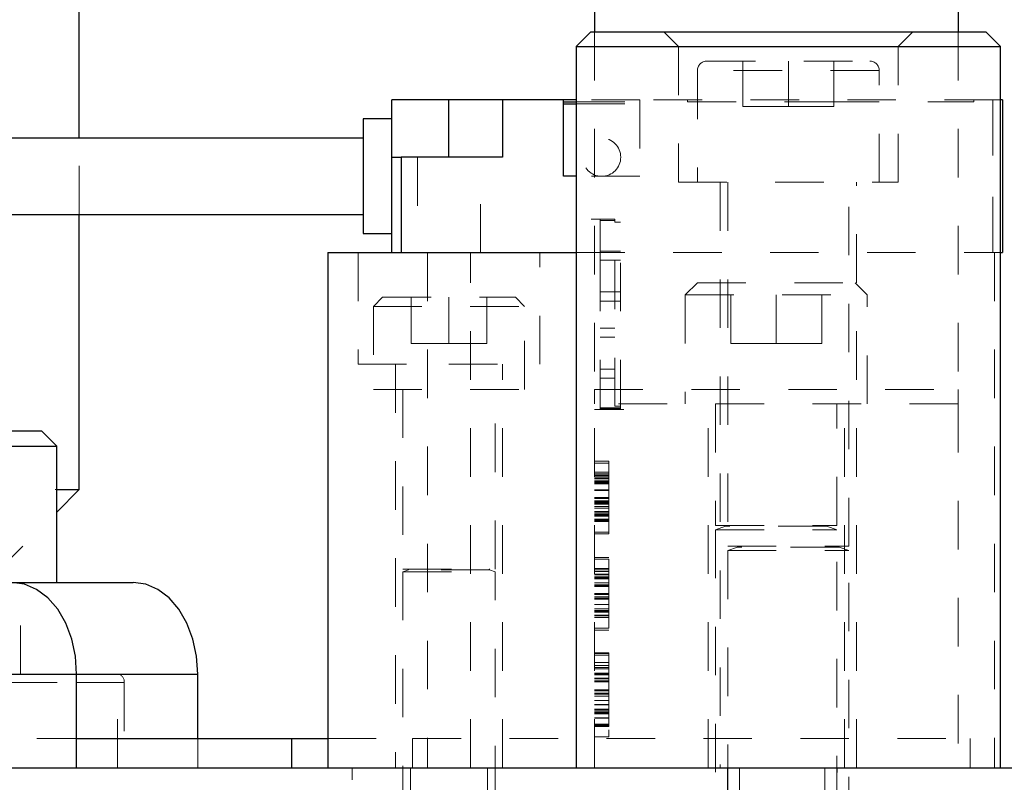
# Model space of a CAD drawing. Header units: inches. Extents: x 220 to 877, y 4 to 174.
# Tile 419 of 656: x 456.89 to 458.92, y 135.93 to 137.5. Entities that reach past the tile are written whole.
import ezdxf

# ---------------------------------------------------------------- set-up
doc = ezdxf.new("R2010")
doc.units = ezdxf.units.IN
doc.header["$LTSCALE"] = 0.5
doc.header["$MEASUREMENT"] = 0
doc.linetypes.add('HIDDEN', pattern=[0.225, 0.15, -0.075])
for name, color, linetype in [('DIE-M-S', 8, 'Continuous'), ('DIE-M-S3', 8, 'Continuous'), ('DSS-M-S', 53, 'Continuous'), ('SVD-M-S', 8, 'Continuous')]:
    doc.layers.add(name, color=color, linetype=linetype)

msp = doc.modelspace()

# ---------------------------------------------------------------- linework, layer by layer
at = {"layer": 'DIE-M-S', "linetype": 'Continuous', "lineweight": 25}
for p, q in [((457.65251, 137.21957), (457.65251, 137.33768)), ((457.77062, 137.33768), (457.65251, 137.33768)), ((457.77062, 137.21957), (457.77062, 137.33768)), ((457.88085, 137.33768), (457.77062, 137.33768)), ((457.88085, 137.33768), (457.88085, 137.21957)), ((458.00684, 137.33768), (457.88085, 137.33768)), ((458.00684, 137.1802), (458.00684, 137.33768)), ((458.03312, 137.33768), (458.00684, 137.33768)), ((458.91235, 137.33768), (458.90812, 137.33768)), ((458.91235, 137.33768), (458.91235, 137.02272)), ((458.00684, 137.33375), (458.03312, 137.33375)), ((458.00684, 137.32981), (458.03312, 137.32981)), ((457.65251, 137.29831), (457.59345, 137.29831)), ((457.59345, 137.29831), (457.59345, 137.06209)), ((457.59345, 137.25894), (456.82454, 137.25894)), ((457.65251, 137.02272), (457.65251, 137.21957)), ((457.65251, 137.21957), (457.67219, 137.21957)), ((457.67219, 137.21957), (457.67219, 137.02272)), ((457.88085, 137.21957), (457.67219, 137.21957)), ((458.03312, 137.1802), (458.00684, 137.1802)), ((456.82454, 137.10146), (457.59345, 137.10146)), ((457.59345, 137.06209), (457.65251, 137.06209)), ((457.52062, 137.02272), (457.52062, 135.96072)), ((457.52062, 137.02272), (458.03312, 137.02272)), ((458.90812, 137.02272), (458.91235, 137.02272))]:
    msp.add_line(p, q, dxfattribs=at)
at = {"layer": 'DIE-M-S', "linetype": 'HIDDEN', "lineweight": 18}
for p, q in [((457.77062, 137.33768), (457.77062, 137.21957)), ((458.16432, 137.33768), (458.03312, 137.33768)), ((458.16432, 137.33768), (458.16432, 137.1802)), ((458.89266, 137.33768), (458.16432, 137.33768)), ((458.26274, 137.33768), (458.26274, 137.33375)), ((458.85329, 137.33375), (458.85329, 137.33768)), ((458.89266, 137.02272), (458.89266, 137.33768)), ((458.90812, 137.33768), (458.89266, 137.33768)), ((458.89266, 137.33768), (458.89266, 137.02272)), ((458.03312, 137.33375), (458.16432, 137.33375)), ((458.03312, 137.32981), (458.16432, 137.32981)), ((458.26274, 137.33375), (458.55802, 137.33375)), ((458.55802, 137.33375), (458.85329, 137.33375)), ((457.67219, 137.02272), (457.67219, 137.21957)), ((457.70566, 137.21957), (457.70566, 137.02272)), ((457.83558, 137.02272), (457.83558, 137.21957)), ((458.16432, 137.1802), (458.03312, 137.1802)), ((457.58312, 137.02272), (457.58312, 136.79272)), ((457.72612, 137.02272), (457.72612, 135.96072)), ((457.81512, 135.96072), (457.81512, 137.02272)), ((457.95812, 136.79272), (457.95812, 137.02272)), ((458.03312, 137.02272), (458.89562, 137.02272)), ((458.89562, 137.02272), (458.90812, 137.02272)), ((458.89562, 137.02272), (458.89562, 135.96072)), ((457.58312, 136.79272), (457.77062, 136.79272)), ((457.66012, 136.79272), (457.66012, 135.96072)), ((457.77062, 136.79272), (457.95812, 136.79272)), ((457.88112, 135.96072), (457.88112, 136.79272))]:
    msp.add_line(p, q, dxfattribs=at)
msp.add_circle((458.08558, 137.21957), 0.03937, dxfattribs=at)
at = {"layer": 'DIE-M-S3', "linetype": 'Continuous', "lineweight": 25}
for p, q in [((458.06312, 137.47772), (458.03312, 137.44772)), ((458.06312, 137.47772), (458.87812, 137.47772)), ((458.90812, 137.44772), (458.87812, 137.47772)), ((458.03312, 137.44772), (458.03312, 135.96072)), ((458.03312, 137.44772), (458.90812, 137.44772)), ((458.90812, 135.96072), (458.90812, 137.44772))]:
    msp.add_line(p, q, dxfattribs=at)
at = {"layer": 'DIE-M-S3', "linetype": 'HIDDEN', "lineweight": 18}
for p, q in [((458.21375, 137.47772), (458.24375, 137.44772)), ((458.69749, 137.44772), (458.72749, 137.47772)), ((458.24375, 137.44772), (458.24375, 137.16772)), ((458.69749, 137.16772), (458.69749, 137.44772)), ((458.3028, 137.41772), (458.63843, 137.41772)), ((458.37687, 137.32397), (458.37687, 137.41772)), ((458.47062, 137.32397), (458.47062, 137.41772)), ((458.56437, 137.32397), (458.56437, 137.41772)), ((458.28312, 137.39804), (458.28312, 137.16772)), ((458.65768, 137.39804), (458.28355, 137.39804)), ((458.65812, 137.16772), (458.65812, 137.39804)), ((458.37687, 137.32397), (458.47062, 137.32397)), ((458.47062, 137.32397), (458.56437, 137.32397)), ((458.24375, 137.16772), (458.69749, 137.16772)), ((458.33012, 137.16772), (458.33012, 135.96072)), ((458.34562, 137.16772), (458.34562, 136.41733)), ((458.59562, 136.41733), (458.59562, 137.16772)), ((458.61112, 135.96072), (458.61112, 137.16772)), ((458.34562, 136.41733), (458.59562, 136.41733)), ((458.36592, 136.4158), (458.34562, 136.40841)), ((458.34562, 136.40841), (458.59562, 136.40841)), ((458.34562, 136.40841), (458.34562, 135.44222)), ((458.57487, 136.4158), (458.36637, 136.4158)), ((458.59562, 136.40841), (458.57531, 136.4158)), ((458.59562, 135.44222), (458.59562, 136.40841))]:
    msp.add_line(p, q, dxfattribs=at)
for centre, radius, start, end in [((458.3028, 137.39804), 0.01969, 90, 180), ((458.63843, 137.39804), 0.01969, 0, 90), ((458.36565, 136.41654), 0.000787, 290, 90), ((458.57558, 136.41654), 0.000787, 90, 250)]:
    msp.add_arc(centre, radius, start, end, dxfattribs=at)
at = {"layer": 'DSS-M-S', "linetype": 'Continuous', "lineweight": 25}
for p, q in [((457.00812, 137.25894), (457.00812, 138.44072)), ((457.00812, 136.53422), (457.00812, 137.10146)), ((456.96162, 136.48773), (457.00812, 136.53422)), ((456.96162, 136.53422), (457.00812, 136.53422)), ((457.00263, 136.02072), (457.44562, 136.02072)), ((457.44562, 136.02072), (457.44562, 135.96072)), ((457.44562, 136.02072), (457.52062, 136.02072)), ((453.19562, 135.96072), (459.44562, 135.96072))]:
    msp.add_line(p, q, dxfattribs=at)
at = {"layer": 'DSS-M-S', "linetype": 'HIDDEN', "lineweight": 18}
for p, q in [((457.00812, 137.10146), (457.00812, 137.25894)), ((456.75812, 136.53422), (456.96162, 136.53422)), ((456.82062, 136.34672), (456.96162, 136.48773)), ((457.08712, 135.96072), (457.08712, 136.15372)), ((456.32062, 136.02072), (457.00263, 136.02072)), ((457.52062, 136.02072), (457.69562, 136.02072)), ((457.69562, 136.02072), (457.69562, 135.96072)), ((457.69562, 136.02072), (458.84562, 136.02072)), ((457.69562, 136.02072), (457.69562, 135.96072)), ((458.84562, 136.02072), (458.84562, 135.96072)), ((457.32062, 135.40072), (457.32062, 135.96072)), ((457.46912, 135.40072), (457.46912, 135.96072)), ((457.57062, 135.33572), (457.57062, 135.96072)), ((457.57062, 135.33572), (457.57062, 135.96072)), ((457.69112, 135.96072), (457.69112, 133.46072)), ((457.85012, 133.46072), (457.85012, 135.96072)), ((458.34512, 135.96072), (458.34512, 133.46072)), ((458.37012, 135.96072), (458.37012, 135.15072)), ((458.54612, 133.46072), (458.54612, 135.96072)), ((458.57112, 135.15072), (458.57112, 135.96072))]:
    msp.add_line(p, q, dxfattribs=at)
at = {"layer": 'SVD-M-S', "linetype": 'Continuous', "lineweight": 25}
for p, q in [((458.07062, 138.26072), (458.07062, 137.47772)), ((458.82062, 138.26072), (458.82062, 137.47772)), ((456.75812, 136.65522), (456.93037, 136.65522)), ((456.96162, 136.62397), (456.93037, 136.65522)), ((456.75812, 136.62397), (456.96162, 136.62397)), ((456.96162, 136.34272), (456.96162, 136.62397)), ((456.86899, 136.34272), (457.11899, 136.34272)), ((456.89506, 136.33909), (456.86899, 136.34272)), ((456.92013, 136.32834), (456.89506, 136.33909)), ((457.14506, 136.33909), (457.11899, 136.34272)), ((457.17013, 136.32834), (457.14506, 136.33909)), ((456.94323, 136.31087), (456.92013, 136.32834)), ((457.19323, 136.31087), (457.17013, 136.32834)), ((456.96349, 136.28737), (456.94323, 136.31087)), ((457.21349, 136.28737), (457.19323, 136.31087)), ((456.98011, 136.25873), (456.96349, 136.28737)), ((457.23011, 136.25873), (457.21349, 136.28737)), ((456.99246, 136.22605), (456.98011, 136.25873)), ((457.24246, 136.22605), (457.23011, 136.25873)), ((457.00006, 136.1906), (456.99246, 136.22605)), ((457.25006, 136.1906), (457.24246, 136.22605)), ((457.00263, 136.15372), (457.00006, 136.1906)), ((457.25263, 136.15372), (457.25006, 136.1906)), ((456.56422, 136.15372), (457.00263, 136.15372)), ((457.00263, 135.96072), (457.00263, 136.15372)), ((457.00263, 136.15372), (457.25263, 136.15372)), ((457.25263, 136.02072), (457.25263, 136.15372))]:
    msp.add_line(p, q, dxfattribs=at)
at = {"layer": 'SVD-M-S', "linetype": 'HIDDEN', "lineweight": 18}
for p, q in [((458.07062, 137.47772), (458.07062, 136.74072)), ((458.82062, 137.47772), (458.82062, 136.74072)), ((458.11262, 137.09204), (458.06387, 137.09204)), ((458.08262, 137.08928), (458.08262, 137.09183)), ((458.08262, 137.09183), (458.11262, 137.09183)), ((458.08262, 137.09182), (458.11262, 137.09182)), ((458.11262, 137.09183), (458.11262, 137.09204)), ((458.11262, 137.09183), (458.11262, 137.08928)), ((458.08262, 137.08928), (458.11262, 137.08928)), ((458.08262, 137.02607), (458.08262, 137.08928)), ((458.08262, 137.08901), (458.11262, 137.08901)), ((458.11262, 137.08571), (458.11262, 137.08928)), ((458.12462, 137.08571), (458.11262, 137.08571)), ((458.11262, 136.70613), (458.11262, 137.08571)), ((458.12462, 136.70203), (458.12462, 137.08571)), ((458.08262, 137.00729), (458.08262, 137.02607)), ((458.08262, 137.02607), (458.12462, 137.02607)), ((458.08262, 136.94178), (458.08262, 137.00729)), ((458.08262, 137.00729), (458.12462, 137.00729)), ((458.28312, 136.96072), (458.25812, 136.93572)), ((458.28312, 136.96072), (458.60812, 136.96072)), ((458.35187, 136.83572), (458.35187, 136.96072)), ((458.44562, 136.83572), (458.44562, 136.96072)), ((458.53937, 136.83572), (458.53937, 136.96072)), ((458.63312, 136.93572), (458.60812, 136.96072)), ((457.63362, 136.93072), (457.61462, 136.91172)), ((457.63362, 136.93072), (457.90762, 136.93072)), ((457.69249, 136.83572), (457.69249, 136.93072)), ((457.77062, 136.83572), (457.77062, 136.93072)), ((457.84874, 136.83572), (457.84874, 136.93072)), ((457.92662, 136.91172), (457.90762, 136.93072)), ((458.08262, 136.923), (458.08262, 136.94178)), ((458.08262, 136.94178), (458.12462, 136.94178)), ((458.25812, 136.93572), (458.63312, 136.93572)), ((458.25812, 136.93572), (458.25812, 136.71072)), ((458.63312, 136.71072), (458.63312, 136.93572)), ((457.61462, 136.91172), (457.92662, 136.91172)), ((457.61462, 136.91172), (457.61462, 136.74072)), ((457.92662, 136.74072), (457.92662, 136.91172)), ((458.08262, 136.923), (458.12462, 136.923)), ((458.08262, 136.70203), (458.08262, 136.923)), ((458.08262, 136.86719), (458.11262, 136.86719)), ((458.08262, 136.84841), (458.11262, 136.84841)), ((457.69249, 136.83572), (457.77062, 136.83572)), ((457.77062, 136.83572), (457.84874, 136.83572)), ((458.35187, 136.83572), (458.44562, 136.83572)), ((458.44562, 136.83572), (458.53937, 136.83572)), ((458.08262, 136.7828), (458.11262, 136.7828)), ((458.08262, 136.76402), (458.11262, 136.76402)), ((457.61462, 136.74072), (457.92662, 136.74072)), ((457.67562, 136.74072), (457.67562, 136.37033)), ((457.86562, 136.37033), (457.86562, 136.74072)), ((458.07062, 136.74072), (458.82062, 136.74072)), ((458.07062, 136.71072), (458.07062, 136.74072)), ((458.82062, 136.74072), (458.82062, 136.71072)), ((458.07062, 135.96072), (458.07062, 136.71072)), ((458.82062, 136.71072), (458.07062, 136.71072)), ((458.12462, 136.70613), (458.11262, 136.70613)), ((458.30512, 135.96072), (458.30512, 136.71072)), ((458.32062, 136.71072), (458.32062, 136.46033)), ((458.57062, 136.46033), (458.57062, 136.71072)), ((458.58612, 135.96072), (458.58612, 136.71072)), ((458.82062, 136.71072), (458.82062, 135.96072)), ((458.07062, 136.69941), (458.13137, 136.69941)), ((458.08262, 136.70253), (458.12462, 136.70253)), ((458.08262, 136.69953), (458.08262, 136.70203)), ((458.08262, 136.70203), (458.12462, 136.70203)), ((458.08262, 136.69973), (458.12462, 136.69973)), ((458.08262, 136.69953), (458.12462, 136.69953)), ((458.12462, 136.70203), (458.12462, 136.69953)), ((458.12462, 136.69941), (458.12462, 136.69953)), ((458.10062, 136.59254), (458.07062, 136.59254)), ((458.10062, 136.58888), (458.07062, 136.58888)), ((458.10062, 136.56984), (458.07062, 136.56984)), ((458.10062, 136.56695), (458.07062, 136.56695)), ((458.10062, 136.56415), (458.07062, 136.56415)), ((458.10062, 136.5633), (458.07062, 136.5633)), ((458.10062, 136.56984), (458.10062, 136.55233)), ((458.10062, 136.56047), (458.07062, 136.56047)), ((458.10062, 136.55761), (458.07062, 136.55761)), ((458.10062, 136.55638), (458.07062, 136.55638)), ((458.10062, 136.55233), (458.07062, 136.55233)), ((458.10062, 136.55187), (458.07062, 136.55187)), ((458.10062, 136.55079), (458.07062, 136.55079)), ((458.10062, 136.54873), (458.07062, 136.54873)), ((458.10062, 136.54842), (458.07062, 136.54842)), ((458.10062, 136.54839), (458.07062, 136.54839)), ((458.10062, 136.54622), (458.07062, 136.54622)), ((458.10062, 136.55175), (458.10062, 136.55079)), ((458.10062, 136.53405), (458.07062, 136.53405)), ((458.10062, 136.5324), (458.07062, 136.5324)), ((458.10062, 136.51789), (458.07062, 136.51789)), ((458.10062, 136.51783), (458.07062, 136.51783)), ((458.10062, 136.51766), (458.07062, 136.51766)), ((458.10062, 136.51752), (458.07062, 136.51752)), ((458.10062, 136.51732), (458.07062, 136.51732)), ((458.10062, 136.51717), (458.07062, 136.51717)), ((458.10062, 136.51606), (458.07062, 136.51606)), ((458.10062, 136.51595), (458.07062, 136.51595)), ((458.10062, 136.5156), (458.07062, 136.5156)), ((458.10062, 136.51138), (458.07062, 136.51138)), ((458.10062, 136.51064), (458.07062, 136.51064)), ((458.10062, 136.50846), (458.07062, 136.50846)), ((458.10062, 136.50792), (458.07062, 136.50792)), ((458.10062, 136.50635), (458.07062, 136.50635)), ((458.10062, 136.50384), (458.07062, 136.50384)), ((458.10062, 136.50384), (458.07062, 136.50384)), ((458.10062, 136.49953), (458.07062, 136.49953)), ((458.10062, 136.49613), (458.07062, 136.49613)), ((458.10062, 136.48899), (458.07062, 136.48899)), ((458.10062, 136.48653), (458.07062, 136.48653)), ((458.10062, 136.48325), (458.07062, 136.48325)), ((458.10062, 136.48176), (458.07062, 136.48176)), ((458.10062, 136.47922), (458.07062, 136.47922)), ((458.10062, 136.47302), (458.07062, 136.47302)), ((458.10062, 136.47191), (458.07062, 136.47191)), ((458.10062, 136.46988), (458.07062, 136.46988)), ((458.10062, 136.46826), (458.07062, 136.46826)), ((458.10062, 136.44632), (458.07062, 136.44632)), ((458.10062, 136.44267), (458.07062, 136.44267)), ((458.32062, 136.46033), (458.57062, 136.46033)), ((458.34092, 136.4588), (458.32062, 136.45141)), ((458.32062, 136.45141), (458.57062, 136.45141)), ((458.32062, 136.45141), (458.32062, 135.48522)), ((458.54987, 136.4588), (458.34137, 136.4588)), ((458.57062, 136.45141), (458.55031, 136.4588)), ((458.57062, 135.48522), (458.57062, 136.45141)), ((458.10062, 136.39454), (458.07062, 136.39454)), ((458.10062, 136.39088), (458.07062, 136.39088)), ((457.67562, 136.37033), (457.86562, 136.37033)), ((457.68692, 136.3688), (457.67562, 136.36469)), ((457.67562, 136.36469), (457.86562, 136.36469)), ((457.67562, 136.36469), (457.67562, 135.50622)), ((457.85431, 136.3688), (457.68692, 136.3688)), ((457.86562, 136.36469), (457.85431, 136.3688)), ((457.86562, 135.50622), (457.86562, 136.36469)), ((458.10062, 136.37184), (458.07062, 136.37184)), ((458.10062, 136.36895), (458.07062, 136.36895)), ((458.10062, 136.3653), (458.07062, 136.3653)), ((458.10062, 136.35961), (458.07062, 136.35961)), ((458.10062, 136.3653), (458.10062, 136.33605)), ((456.88675, 136.15372), (456.88675, 136.34272)), ((458.10062, 136.35838), (458.07062, 136.35838)), ((458.10062, 136.35433), (458.07062, 136.35433)), ((458.10062, 136.35387), (458.07062, 136.35387)), ((458.10062, 136.35279), (458.07062, 136.35279)), ((458.10062, 136.35073), (458.07062, 136.35073)), ((458.10062, 136.35039), (458.07062, 136.35039)), ((458.10062, 136.34185), (458.07062, 136.34185)), ((458.10062, 136.33788), (458.07062, 136.33788)), ((458.10062, 136.33605), (458.07062, 136.33605)), ((458.10062, 136.3344), (458.07062, 136.3344)), ((458.10062, 136.3344), (458.07062, 136.3344)), ((458.10062, 136.31966), (458.07062, 136.31966)), ((458.10062, 136.31952), (458.07062, 136.31952)), ((458.10062, 136.31932), (458.07062, 136.31932)), ((458.10062, 136.31917), (458.07062, 136.31917)), ((458.10062, 136.31806), (458.07062, 136.31806)), ((458.10062, 136.31795), (458.07062, 136.31795)), ((458.10062, 136.3176), (458.07062, 136.3176)), ((458.10062, 136.31338), (458.07062, 136.31338)), ((458.10062, 136.31229), (458.07062, 136.31229)), ((458.10062, 136.30992), (458.07062, 136.30992)), ((458.10062, 136.30835), (458.07062, 136.30835)), ((458.10062, 136.30835), (458.07062, 136.30835)), ((458.10062, 136.31338), (458.10062, 136.24832)), ((458.10062, 136.29707), (458.07062, 136.29707)), ((458.10062, 136.28853), (458.07062, 136.28853)), ((458.10062, 136.28525), (458.07062, 136.28525)), ((458.10062, 136.28376), (458.07062, 136.28376)), ((458.10062, 136.28122), (458.07062, 136.28122)), ((458.10062, 136.27502), (458.07062, 136.27502)), ((458.10062, 136.27391), (458.07062, 136.27391)), ((458.10062, 136.27026), (458.07062, 136.27026)), ((458.10062, 136.24832), (458.07062, 136.24832)), ((458.10062, 136.24467), (458.07062, 136.24467)), ((458.10062, 136.19737), (458.07062, 136.19737)), ((458.10062, 136.19654), (458.07062, 136.19654)), ((458.10062, 136.19288), (458.07062, 136.19288)), ((458.10062, 136.17778), (458.07062, 136.17778)), ((458.10062, 136.17152), (458.07062, 136.17152)), ((458.10062, 136.1673), (458.07062, 136.1673)), ((458.10062, 136.16447), (458.07062, 136.16447)), ((456.66219, 136.13622), (457.1006, 136.13622)), ((457.1006, 136.13622), (456.66219, 136.13622)), ((457.08823, 136.15372), (456.83823, 136.15372)), ((456.83823, 136.15372), (457.00263, 136.15372)), ((457.00263, 136.15372), (456.83823, 136.15372)), ((457.25263, 136.15372), (457.08823, 136.15372)), ((457.1006, 136.13622), (457.1006, 135.96072)), ((458.10062, 136.15587), (458.07062, 136.15587)), ((458.10062, 136.15419), (458.07062, 136.15419)), ((458.10062, 136.15242), (458.07062, 136.15242)), ((458.10062, 136.15239), (458.07062, 136.15239)), ((458.10062, 136.15237), (458.07062, 136.15237)), ((458.10062, 136.14568), (458.07062, 136.14568)), ((458.10062, 136.14385), (458.07062, 136.14385)), ((458.10062, 136.13988), (458.07062, 136.13988)), ((458.10062, 136.13805), (458.07062, 136.13805)), ((458.10062, 136.12162), (458.07062, 136.12162)), ((458.10062, 136.12026), (458.07062, 136.12026)), ((458.10062, 136.12006), (458.07062, 136.12006)), ((458.10062, 136.11998), (458.07062, 136.11998)), ((458.10062, 136.1196), (458.07062, 136.1196)), ((458.10062, 136.11464), (458.07062, 136.11464)), ((458.10062, 136.11429), (458.07062, 136.11429)), ((458.10062, 136.11246), (458.07062, 136.11246)), ((458.10062, 136.10815), (458.07062, 136.10815)), ((458.10062, 136.09907), (458.07062, 136.09907)), ((458.10062, 136.0909), (458.07062, 136.0909)), ((458.10062, 136.09053), (458.07062, 136.09053)), ((458.10062, 136.08173), (458.07062, 136.08173)), ((458.10062, 136.07922), (458.07062, 136.07922)), ((458.10062, 136.07591), (458.07062, 136.07591)), ((458.10062, 136.07368), (458.07062, 136.07368)), ((458.10062, 136.07183), (458.07062, 136.07183)), ((458.10062, 136.06358), (458.07062, 136.06358)), ((458.10062, 136.06277), (458.07062, 136.06277)), ((458.10062, 136.05032), (458.07062, 136.05032)), ((458.10062, 136.04968), (458.07062, 136.04968)), ((458.10062, 136.04783), (458.07062, 136.04783)), ((458.10062, 136.04598), (458.07062, 136.04598)), ((458.10062, 136.03909), (458.10062, 136.02474)), ((457.25263, 135.96072), (457.25263, 136.02072)), ((458.10062, 136.02474), (458.07062, 136.02474))]:
    msp.add_line(p, q, dxfattribs=at)
for centre, radius, start, end in [((458.34065, 136.45954), 0.000787, 290, 90), ((458.55058, 136.45954), 0.000787, 90, 250), ((457.68665, 136.36954), 0.000787, 290, 90), ((457.85458, 136.36954), 0.000787, 90, 250), ((457.08513, 136.13841), 0.01562, 351.95053, 78.57825)]:
    msp.add_arc(centre, radius, start, end, dxfattribs=at)
for points, knots in [([(458.10062, 136.59254), (458.10062, 136.59122), (458.10062, 136.58887), (458.10062, 136.57566), (458.10062, 136.56984)], [0, 0, 0, 0, 0.5588163, 1, 1, 1, 1]), ([(458.10062, 136.55079), (458.10062, 136.54715), (458.10062, 136.54067), (458.10062, 136.53492), (458.10062, 136.5324)], [0, 0, 0, 0, 0.55980227, 1, 1, 1, 1]), ([(458.10062, 136.5324), (458.10062, 136.52943), (458.10062, 136.52413), (458.10062, 136.51845), (458.10062, 136.51595)], [0, 0, 0, 0, 0.5600444, 1, 1, 1, 1]), ([(458.10062, 136.51595), (458.10062, 136.51129), (458.10062, 136.50479), (458.10062, 136.49234), (458.10062, 136.48628), (458.10062, 136.48325)], [0, 0, 0, 0, 0.5593672, 0.7797214, 1, 1, 1, 1]), ([(458.10062, 136.48325), (458.10062, 136.47973), (458.10062, 136.47269), (458.10062, 136.46041), (458.10062, 136.44552), (458.10062, 136.44381), (458.10062, 136.44267)], [0, 0, 0, 0, 0.1254114, 0.2508017, 0.5008164, 1, 1, 1, 1]), ([(458.10062, 136.39088), (458.10062, 136.39128), (458.10062, 136.39188), (458.10062, 136.37756), (458.10062, 136.36324), (458.10062, 136.35467), (458.10062, 136.35039)], [0, 0, 0, 0, 0.501344, 0.7500123, 0.8750258, 1, 1, 1, 1]), ([(458.10062, 136.35039), (458.10062, 136.34472), (458.10062, 136.33335), (458.10062, 136.3196), (458.10062, 136.31574), (458.10062, 136.31338)], [0, 0, 0, 0, 0.2786297, 0.5583752, 1, 1, 1, 1]), ([(458.10062, 136.19737), (458.10062, 136.19664), (458.10062, 136.19518), (458.10062, 136.17623), (458.10062, 136.14844), (458.10062, 136.13058), (458.10062, 136.12162)], [0, 0, 0, 0, 0.2807393, 0.5588851, 0.7787554, 1, 1, 1, 1]), ([(458.10062, 136.15419), (458.10062, 136.14624), (458.10062, 136.13799), (458.10062, 136.13179), (458.10062, 136.13156)], [0, 0, 0, 0, 0.9628847, 1, 1, 1, 1]), ([(458.10062, 136.12162), (458.10062, 136.11024), (458.10062, 136.08758), (458.10062, 136.05956), (458.10062, 136.04721), (458.10062, 136.0464), (458.10062, 136.04598)], [0, 0, 0, 0, 0.28095892, 0.55913117, 0.77895087, 1, 1, 1, 1])]:
    msp.add_open_spline(points, degree=3, knots=knots, dxfattribs=at)

doc.saveas('drawing.dxf')
